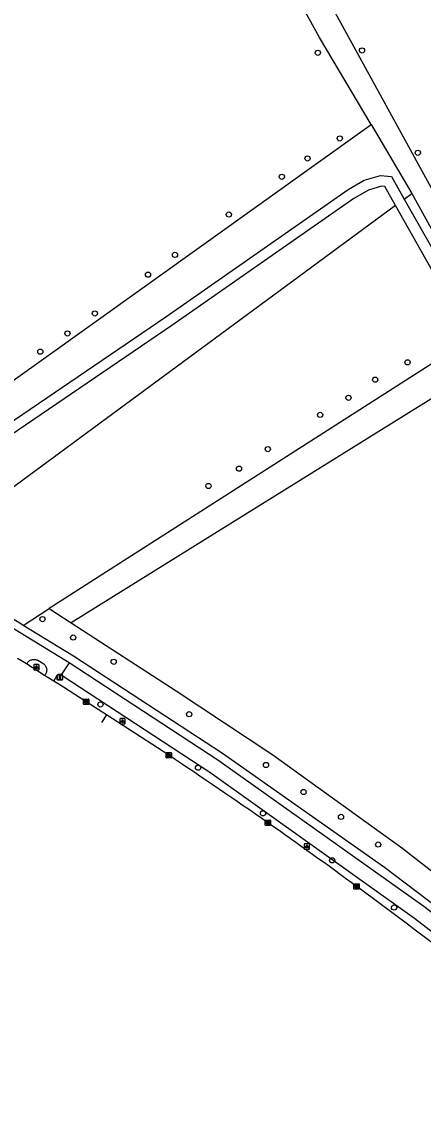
# Model space of a CAD drawing. Extents: x 162722 to 165099, y 384721 to 386283.
# Drawn here: x 163322.3 to 163397.8, y 385230.3 to 385433 of the extents above; entities that cross this region are included whole.
import ezdxf

# ---------------------------------------------------------------- set-up
doc = ezdxf.new("R2010")
doc.units = 0
for name, color, linetype in [('IMGEO_Berm_groen', 7, 'Continuous'), ('IMGEO_Boom', 7, 'Continuous'), ('IMGEO_Fietspad_gesloten', 7, 'Continuous'), ('IMGEO_Grasland_agrarisch', 7, 'Continuous'), ('IMGEO_Groenvoorziening', 7, 'Continuous'), ('IMGEO_Kolk', 7, 'Continuous'), ('IMGEO_Lichtpunt', 7, 'Continuous'), ('IMGEO_Loofbos', 7, 'Continuous'), ('IMGEO_Rijbaan_lokaal_gesloten', 7, 'Continuous'), ('IMGEO_Verkeersbordpaal', 7, 'Continuous'), ('IMGEO_Waterloop', 7, 'Continuous')]:
    doc.layers.add(name, color=color, linetype=linetype)

msp = doc.modelspace()

# ---------------------------------------------------------------- linework, layer by layer
at = {"layer": 'IMGEO_Berm_groen'}
for points in [[(163322.62, 385319.54), (163322, 385319.92), (163301.97, 385331.66)], [(163519.1, 385128.69), (163505.68, 385153.04), (163497.18, 385166.51), (163489.71, 385178.35), (163472.56, 385200.89), (163464.61, 385210.07), (163450.03, 385225.1), (163438.3, 385235.88), (163416.1, 385254.62), (163390.48, 385274.02), (163360.06, 385295.46), (163332.07, 385313.78), (163322.62, 385319.54)]]:
    msp.add_lwpolyline(points, dxfattribs=at)
at = {"layer": 'IMGEO_Boom'}
for centre in [(163377.99, 385427.11), (163386.28, 385427.55), (163382.1, 385411.03), (163396.77, 385408.32), (163376.04, 385407.27), (163371.23, 385403.82), (163361.27, 385396.72), (163351.15, 385389.14), (163346.09, 385385.43), (163336.1, 385378.14), (163330.95, 385374.38), (163325.85, 385370.96), (163394.83, 385368.96), (163388.76, 385365.69), (163383.72, 385362.3), (163378.4, 385359.09), (163368.57, 385352.65), (163363.18, 385348.98), (163357.43, 385345.72), (163326.26, 385320.71), (163332.02, 385317.24), (163339.64, 385312.7), (163337.15, 385304.68), (163353.81, 385302.84), (163355.48, 385292.79), (163368.24, 385293.29), (163375.3, 385288.22), (163367.67, 385284.21), (163382.33, 385283.56), (163389.32, 385278.36), (163380.68, 385275.4), (163392.29, 385266.52)]:
    msp.add_circle(centre, 0.489, dxfattribs=at)
at = {"layer": 'IMGEO_Fietspad_gesloten'}
for points in [[(163331.27, 385312.51), (163321.23, 385318.63), (163317.7, 385320.78), (163300.16, 385330.33), (163251.36, 385356.87)], [(163323.27, 385312.28), (163323.34, 385312.39), (163323.42, 385312.51), (163323.51, 385312.62), (163323.61, 385312.72), (163323.73, 385312.82), (163323.85, 385312.9), (163323.97, 385312.97), (163324.11, 385313.03), (163324.24, 385313.08), (163324.38, 385313.11), (163324.53, 385313.13), (163324.67, 385313.14), (163324.82, 385313.14), (163324.96, 385313.12), (163325.1, 385313.09), (163325.24, 385313.05), (163325.37, 385313), (163326.54, 385312.28), (163326.6, 385312.22), (163326.69, 385312.12), (163326.78, 385312.01), (163326.85, 385311.9), (163326.91, 385311.78), (163326.96, 385311.65), (163327, 385311.52), (163327.03, 385311.39), (163327.05, 385311.26), (163327.05, 385311.12), (163327.04, 385310.99), (163327.02, 385310.85), (163326.99, 385310.72), (163326.95, 385310.59), (163326.89, 385310.47), (163326.83, 385310.35), (163326.75, 385310.24), (163326.66, 385310.13)], [(163331.27, 385312.51), (163329.76, 385310.27)], [(163517.24, 385129.02), (163512.54, 385137.48), (163500, 385159.66), (163488.48, 385177.49), (163471.4, 385199.95), (163452.38, 385220.78), (163451.99, 385221.17), (163437.31, 385234.75), (163431.27, 385239.95), (163419.27, 385250), (163415.16, 385253.44), (163397.87, 385266.73), (163359.22, 385294.22), (163331.27, 385312.51)], [(163328.37, 385309.07), (163329.03, 385310.16), (163329.06, 385310.2), (163329.09, 385310.23), (163329.12, 385310.26), (163329.16, 385310.29), (163329.2, 385310.31), (163329.24, 385310.33), (163329.28, 385310.35), (163329.33, 385310.36), (163329.37, 385310.37), (163329.42, 385310.37), (163329.46, 385310.37), (163329.51, 385310.37), (163329.55, 385310.36), (163329.6, 385310.35), (163329.64, 385310.33), (163329.68, 385310.32), (163329.72, 385310.29), (163329.76, 385310.27)], [(163329.76, 385310.27), (163357.7, 385291.96), (163396.15, 385264.52), (163413.43, 385251.2), (163414.88, 385250), (163429.5, 385237.84), (163435.41, 385232.82), (163440.56, 385228.23), (163440.58, 385228.2), (163440.6, 385228.17), (163440.61, 385228.13), (163440.62, 385228.09), (163440.62, 385228.05), (163440.63, 385228.01), (163440.63, 385227.97), (163440.62, 385227.94), (163440.61, 385227.9), (163440.6, 385227.86), (163440.59, 385227.82), (163439.67, 385226.74)]]:
    msp.add_lwpolyline(points, dxfattribs=at)
at = {"layer": 'IMGEO_Grasland_agrarisch'}
for points in [[(163412.17, 385370.09), (163409.48, 385368.44), (163331.68, 385320)], [(163331.68, 385320), (163351.37, 385307.21), (163369.5, 385295.2), (163393.95, 385277.61), (163404.53, 385269.35), (163415.18, 385261.4), (163429.65, 385250), (163439.27, 385241.76), (163448.29, 385233.4), (163461.02, 385221.26), (163467.96, 385214.02), (163474.17, 385206.88), (163484.52, 385193.99), (163493.06, 385181.78), (163500, 385171.49), (163501.47, 385168.97), (163501.43, 385168.95), (163508.66, 385154.92)]]:
    msp.add_lwpolyline(points, dxfattribs=at)
at = {"layer": 'IMGEO_Groenvoorziening'}
for points in [[(163394.21, 385399.6), (163401.92, 385385.93), (163403.66, 385386.95)], [(163327.49, 385322.72), (163331.68, 385320)]]:
    msp.add_lwpolyline(points, dxfattribs=at)
at = {"layer": 'IMGEO_Kolk'}
for p, q in [((163333.98, 385304.77), (163333.98, 385305.62)), ((163334.05, 385305.69), (163334.9, 385305.69)), ((163334.9, 385304.69), (163334.05, 385304.69)), ((163334.46, 385305.47), (163334.49, 385305.47)), ((163334.49, 385304.91), (163334.46, 385304.91)), ((163334.98, 385305.62), (163334.98, 385304.77)), ((163349.49, 385294.7), (163349.49, 385295.55)), ((163349.56, 385295.63), (163350.42, 385295.63)), ((163350.42, 385294.62), (163349.56, 385294.62)), ((163349.98, 385295.4), (163350, 385295.4)), ((163350, 385294.85), (163349.98, 385294.85)), ((163350.49, 385295.55), (163350.49, 385294.7)), ((163368.09, 385282.01), (163368.09, 385282.87)), ((163368.17, 385282.94), (163369.02, 385282.94)), ((163368.58, 385282.72), (163368.61, 385282.72)), ((163369.09, 385282.87), (163369.09, 385282.01)), ((163369.02, 385281.94), (163368.17, 385281.94)), ((163368.6, 385282.16), (163368.58, 385282.16)), ((163384.75, 385270.06), (163384.75, 385270.91)), ((163384.83, 385270.99), (163385.68, 385270.99)), ((163385.24, 385270.77), (163385.27, 385270.77)), ((163385.76, 385270.91), (163385.76, 385270.06)), ((163385.68, 385269.99), (163384.83, 385269.99)), ((163385.26, 385270.21), (163385.24, 385270.21))]:
    msp.add_line(p, q, dxfattribs=at)
for points in [[(163333.98, 385304.77), (163333.98, 385305.62)], [(163334.05, 385305.69), (163334.9, 385305.69)], [(163334.9, 385304.69), (163334.05, 385304.69)], [(163334.3, 385305.39), (163334.42, 385305.39), (163334.42, 385305.24), (163334.55, 385305.39), (163334.71, 385305.39), (163334.57, 385305.24), (163334.72, 385304.99), (163334.57, 385304.99), (163334.48, 385305.16), (163334.42, 385305.09), (163334.42, 385304.99), (163334.3, 385304.99), (163334.3, 385305.39)], [(163334.98, 385305.62), (163334.98, 385304.77)], [(163349.49, 385294.7), (163349.49, 385295.55)], [(163349.56, 385295.63), (163350.42, 385295.63)], [(163350.42, 385294.62), (163349.56, 385294.62)], [(163349.81, 385295.32), (163349.93, 385295.32), (163349.93, 385295.17), (163350.06, 385295.32), (163350.23, 385295.32), (163350.08, 385295.17), (163350.23, 385294.92), (163350.08, 385294.92), (163350, 385295.09), (163349.93, 385295.02), (163349.93, 385294.92), (163349.81, 385294.92), (163349.81, 385295.32)], [(163350.49, 385295.55), (163350.49, 385294.7)], [(163368.09, 385282.01), (163368.09, 385282.87)], [(163368.17, 385282.94), (163369.02, 385282.94)], [(163368.41, 385282.64), (163368.54, 385282.64), (163368.54, 385282.49), (163368.67, 385282.64), (163368.83, 385282.64), (163368.68, 385282.49), (163368.84, 385282.24), (163368.68, 385282.24), (163368.6, 385282.41), (163368.54, 385282.34), (163368.54, 385282.24), (163368.41, 385282.24), (163368.41, 385282.64)], [(163369.09, 385282.87), (163369.09, 385282.01)], [(163369.02, 385281.94), (163368.17, 385281.94)], [(163384.75, 385270.06), (163384.75, 385270.91)], [(163384.83, 385270.99), (163385.68, 385270.99)], [(163385.07, 385270.69), (163385.2, 385270.69), (163385.2, 385270.54), (163385.33, 385270.69), (163385.49, 385270.69), (163385.35, 385270.54), (163385.5, 385270.29), (163385.35, 385270.29), (163385.26, 385270.45), (163385.2, 385270.38), (163385.2, 385270.29), (163385.07, 385270.29), (163385.07, 385270.69)], [(163385.76, 385270.91), (163385.76, 385270.06)], [(163385.68, 385269.99), (163384.83, 385269.99)]]:
    msp.add_lwpolyline(points, dxfattribs=at)
for centre, start, end in [((163334.05, 385305.62), 91.552, 178.448), ((163334.05, 385305.62), 91.552, 178.448), ((163334.05, 385304.77), 181.552, 268.448), ((163334.05, 385304.77), 181.552, 268.448), ((163334.9, 385305.62), 1.552, 88.448), ((163334.9, 385305.62), 1.552, 88.448), ((163334.9, 385304.77), 271.552, 358.448), ((163334.9, 385304.77), 271.552, 358.448), ((163349.57, 385295.55), 91.552, 178.448), ((163349.57, 385295.55), 91.552, 178.448), ((163349.57, 385294.7), 181.552, 268.448), ((163349.57, 385294.7), 181.552, 268.448), ((163350.41, 385295.55), 1.552, 88.448), ((163350.41, 385295.55), 1.552, 88.448), ((163350.41, 385294.7), 271.552, 358.448), ((163350.41, 385294.7), 271.552, 358.448), ((163368.17, 385282.87), 91.552, 178.448), ((163368.17, 385282.87), 91.552, 178.448), ((163369.02, 385282.87), 1.552, 88.448), ((163369.02, 385282.87), 1.552, 88.448), ((163368.17, 385282.02), 181.552, 268.448), ((163368.17, 385282.02), 181.552, 268.448), ((163369.02, 385282.02), 271.552, 358.448), ((163369.02, 385282.02), 271.552, 358.448), ((163384.83, 385270.91), 91.552, 178.448), ((163384.83, 385270.91), 91.552, 178.448), ((163385.68, 385270.91), 1.552, 88.448), ((163385.68, 385270.91), 1.552, 88.448), ((163384.83, 385270.06), 181.552, 268.448), ((163384.83, 385270.06), 181.552, 268.448), ((163385.68, 385270.06), 271.552, 358.448), ((163385.68, 385270.06), 271.552, 358.448)]:
    msp.add_arc(centre, 0.0765, start, end, dxfattribs=at)
for centre, major_axis, ratio, start_param, end_param in [((163334.46, 385305.19), (-0.387, 0.002), 0.722429, 4.712389, 7.853982), ((163334.49, 385305.19), (-0.39, 0.002), 0.717154, 1.570796, 4.712389), ((163349.98, 385295.12), (-0.387, 0.002), 0.722429, 4.712389, 7.853982), ((163350, 385295.12), (-0.39, 0.002), 0.717154, 1.570796, 4.712389), ((163368.58, 385282.44), (-0.387, 0.002), 0.722429, 4.712389, 7.853982), ((163368.6, 385282.44), (-0.39, 0.002), 0.717154, 1.570796, 4.712389), ((163385.24, 385270.49), (-0.387, 0.002), 0.722429, 4.712389, 7.853982), ((163385.27, 385270.49), (-0.39, 0.002), 0.717154, 1.570796, 4.712389)]:
    msp.add_ellipse(centre, major_axis=major_axis, ratio=ratio, start_param=start_param, end_param=end_param, dxfattribs=at)
at = {"layer": 'IMGEO_Lichtpunt'}
for p, q in [((163324.64, 385312.08), (163324.64, 385311.27)), ((163324.64, 385312.08), (163324.64, 385311.27)), ((163325.54, 385312.17), (163324.73, 385312.17)), ((163325.54, 385312.17), (163324.73, 385312.17)), ((163324.73, 385311.18), (163325.54, 385311.18)), ((163324.73, 385311.18), (163325.54, 385311.18)), ((163325.64, 385311.27), (163325.64, 385312.08)), ((163325.64, 385311.27), (163325.64, 385312.08)), ((163340.79, 385301.92), (163340.79, 385301.11)), ((163340.79, 385301.92), (163340.79, 385301.11)), ((163341.69, 385302.01), (163340.89, 385302.01)), ((163341.69, 385302.01), (163340.89, 385302.01)), ((163340.89, 385301.02), (163341.69, 385301.02)), ((163340.89, 385301.02), (163341.69, 385301.02)), ((163341.79, 385301.11), (163341.79, 385301.92)), ((163341.79, 385301.11), (163341.79, 385301.92)), ((163375.41, 385278.36), (163375.41, 385277.56)), ((163375.41, 385278.36), (163375.41, 385277.56)), ((163376.31, 385278.46), (163375.5, 385278.46)), ((163376.31, 385278.46), (163375.5, 385278.46)), ((163376.41, 385277.56), (163376.41, 385278.36)), ((163376.41, 385277.56), (163376.41, 385278.36)), ((163375.5, 385277.46), (163376.31, 385277.46)), ((163375.5, 385277.46), (163376.31, 385277.46))]:
    msp.add_line(p, q, dxfattribs=at)
for points in [[(163325.01, 385311.74), (163325.05, 385311.71), (163324.87, 385311.45), (163324.83, 385311.48), (163325.01, 385311.74)], [(163325.12, 385311.69), (163325.16, 385311.69), (163325.16, 385311.37), (163325.12, 385311.37), (163325.12, 385311.69)], [(163325.23, 385311.71), (163325.26, 385311.74), (163325.45, 385311.48), (163325.41, 385311.45), (163325.23, 385311.71)], [(163341.17, 385301.58), (163341.2, 385301.56), (163341.02, 385301.29), (163340.98, 385301.32), (163341.17, 385301.58)], [(163341.27, 385301.54), (163341.32, 385301.54), (163341.32, 385301.21), (163341.27, 385301.21), (163341.27, 385301.54)], [(163341.38, 385301.56), (163341.42, 385301.58), (163341.6, 385301.32), (163341.56, 385301.29), (163341.38, 385301.56)], [(163375.78, 385278.03), (163375.82, 385278), (163375.64, 385277.74), (163375.6, 385277.77), (163375.78, 385278.03)], [(163375.89, 385277.98), (163375.93, 385277.98), (163375.93, 385277.66), (163375.89, 385277.66), (163375.89, 385277.98)], [(163376, 385278), (163376.03, 385278.03), (163376.22, 385277.76), (163376.18, 385277.74), (163376, 385278)]]:
    msp.add_lwpolyline(points, dxfattribs=at)
for centre in [(163325.14, 385311.88), (163341.29, 385301.72), (163375.91, 385278.16)]:
    msp.add_circle(centre, 0.0994, dxfattribs=at)
for centre, start, end in [((163324.73, 385312.08), 90, 180), ((163324.73, 385312.08), 90, 180), ((163324.73, 385311.27), 180, 270), ((163324.73, 385311.27), 180, 270), ((163325.54, 385312.08), 0, 90), ((163325.54, 385312.08), 0, 90), ((163325.54, 385311.27), 270, 0), ((163325.54, 385311.27), 270, 360), ((163340.89, 385301.92), 90, 180), ((163340.89, 385301.92), 90, 180), ((163340.89, 385301.11), 180, 270), ((163340.89, 385301.11), 180, 270), ((163341.69, 385301.92), 0, 90), ((163341.69, 385301.92), 0, 90), ((163341.69, 385301.11), 270, 0), ((163341.69, 385301.11), 270, 360), ((163375.5, 385278.36), 90, 180), ((163375.5, 385278.36), 90, 180), ((163376.31, 385278.36), 0, 90), ((163376.31, 385278.36), 0, 90), ((163375.5, 385277.56), 180, 270), ((163375.5, 385277.56), 180, 270), ((163376.31, 385277.56), 270, 0), ((163376.31, 385277.56), 270, 360)]:
    msp.add_arc(centre, 0.0946, start, end, dxfattribs=at)
at = {"layer": 'IMGEO_Loofbos'}
for points in [[(163304.44, 385353.92), (163387.98, 385413.61)], [(163308.4, 385349.94), (163308.98, 385350.02), (163349.4, 385377.51), (163383.65, 385401.43), (163386.69, 385403.19), (163389.76, 385404.05), (163391.8, 385403.88), (163394.21, 385399.6)], [(163392.59, 385398.4), (163390.58, 385401.97), (163389.95, 385402.03), (163387.47, 385401.33), (163384.73, 385399.75), (163350.55, 385375.87), (163310.05, 385348.33)], [(163394.21, 385399.6), (163395.65, 385400.65)], [(163392.59, 385398.4), (163316.3, 385342.22)], [(163404.76, 385385.2), (163401.26, 385383.03), (163392.59, 385398.4)], [(163409.52, 385375.19), (163406.71, 385373.34), (163327.49, 385322.72)], [(163322.62, 385319.54), (163327.49, 385322.72)]]:
    msp.add_lwpolyline(points, dxfattribs=at)
at = {"layer": 'IMGEO_Rijbaan_lokaal_gesloten'}
for points in [[(163323.27, 385312.28), (163321.55, 385313.32)], [(163326.66, 385310.13), (163323.27, 385312.28)], [(163328.37, 385309.07), (163326.66, 385310.13)], [(163338.26, 385302.73), (163334.47, 385305.19), (163330.21, 385307.9), (163328.37, 385309.07)], [(163338.26, 385302.73), (163337.33, 385301.29)], [(163349.99, 385295.13), (163338.26, 385302.73)]]:
    msp.add_lwpolyline(points, dxfattribs=at)
for centre, radius, start, end in [((162715.76, 384345), 1142.36, 55.14677, 56.27604), ((162856, 384550.38), 893.68, 53.68542, 55.00017), ((162898.35, 384604.7), 824.83, 52.46471, 53.82131)]:
    msp.add_arc(centre, radius, start, end, dxfattribs=at)
at = {"layer": 'IMGEO_Verkeersbordpaal'}
for p, q in [((163329.04, 385309.38), (163329.04, 385310.18)), ((163329.04, 385310.18), (163329.04, 385309.38)), ((163329.14, 385310.28), (163329.93, 385310.28)), ((163329.93, 385310.28), (163329.14, 385310.28)), ((163329.93, 385309.28), (163329.14, 385309.28)), ((163329.14, 385309.28), (163329.93, 385309.28)), ((163330.03, 385310.18), (163330.03, 385309.38)), ((163330.03, 385309.38), (163330.03, 385310.18))]:
    msp.add_line(p, q, dxfattribs=at)
msp.add_lwpolyline([(163329.46, 385310.16), (163329.61, 385310.16), (163329.61, 385309.41), (163329.46, 385309.41), (163329.46, 385310.16)], dxfattribs=at)
for centre, start, end in [((163329.14, 385310.18), 90, 180), ((163329.14, 385310.18), 90, 180), ((163329.14, 385309.38), 180, 270), ((163329.14, 385309.38), 180, 270), ((163329.93, 385310.18), 0, 90), ((163329.93, 385310.18), 360, 90), ((163329.93, 385309.38), 270, 0), ((163329.93, 385309.38), 270, 0)]:
    msp.add_arc(centre, 0.1, start, end, dxfattribs=at)
at = {"layer": 'IMGEO_Waterloop'}
for points in [[(163387.98, 385413.61), (163378.29, 385430.01), (163370.67, 385443.87), (163356.65, 385468.07), (163337.99, 385502.45), (163334.11, 385510.72), (163333.54, 385511.61), (163333.32, 385511.91), (163333.15, 385511.94), (163332.8, 385511.69), (163331.93, 385510.83)], [(163336.9, 385512.16), (163347.15, 385494.84), (163375.55, 385445.11), (163401.03, 385398.55), (163403.63, 385394.07), (163405, 385391.41), (163405.76, 385388.08)], [(163387.98, 385413.61), (163395.65, 385400.65)], [(163395.65, 385400.65), (163402.91, 385387.51), (163403.66, 385386.95)]]:
    msp.add_lwpolyline(points, dxfattribs=at)

doc.saveas('drawing.dxf')
